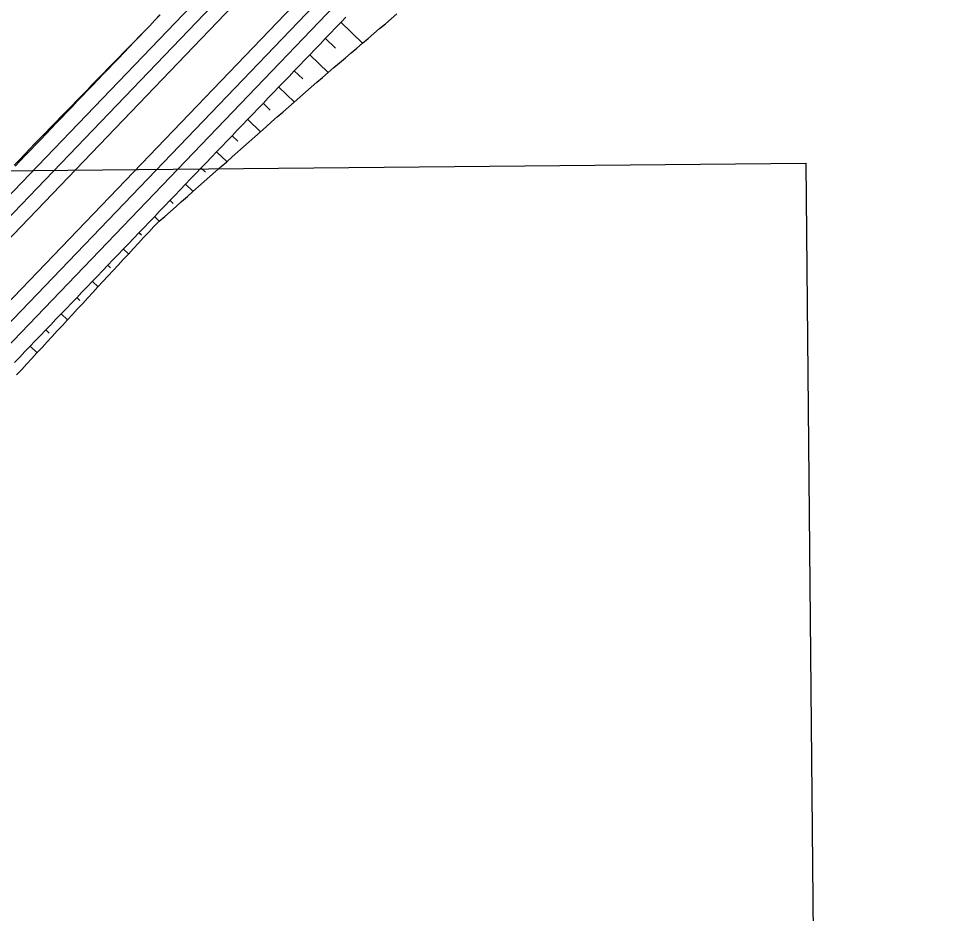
# Model space of a CAD drawing. Extents: x 6503541 to 6503743, y 5888004 to 5888145.
# Drawn here: x 6503697.598 to 6503699.106, y 5888103.934 to 5888105.369 of the extents above; entities that cross this region are included whole.
import ezdxf

# ---------------------------------------------------------------- set-up
doc = ezdxf.new("R2010")
doc.units = 0
doc.layers.add('12', color=7, linetype='Continuous')
doc.layers.add('tabela', color=7, linetype='Continuous')

msp = doc.modelspace()

# ---------------------------------------------------------------- linework, layer by layer
at = {"layer": '12'}
for p, q in [((6503696.5079, 5888103.9655), (6503699.0041, 5888106.5674)), ((6503695.2301, 5888102.5989), (6503699.0215, 5888106.5508)), ((6503695.2474, 5888102.5823), (6503699.0388, 5888106.5342)), ((6503695.2977, 5888102.5341), (6503699.089, 5888106.486)), ((6503695.315, 5888102.5175), (6503699.1063, 5888106.4694)), ((6503696.6274, 5888103.8508), (6503698.6205, 5888105.9283)), ((6503697.816, 5888105.3666), (6503697.8161, 5888105.3666)), ((6503698.1144, 5888105.3634), (6503698.1493, 5888105.33)), ((6503697.7993, 5888105.3494), (6503697.7995, 5888105.3492)), ((6503698.1056, 5888105.3219), (6503698.0895, 5888105.3374)), ((6503697.7744, 5888105.3234), (6503697.7742, 5888105.3236)), ((6503698.0646, 5888105.3114), (6503698.0942, 5888105.283)), ((6503697.7491, 5888105.2978), (6503697.7497, 5888105.2973)), ((6503698.0532, 5888105.2725), (6503698.0396, 5888105.2855)), ((6503697.7244, 5888105.2717), (6503697.724, 5888105.272)), ((6503697.6989, 5888105.2462), (6503697.6998, 5888105.2453)), ((6503698.0147, 5888105.2595), (6503698.0396, 5888105.2356)), ((6503698.0012, 5888105.2226), (6503697.9898, 5888105.2335)), ((6503697.6743, 5888105.2199), (6503697.6738, 5888105.2204)), ((6503697.9649, 5888105.2075), (6503697.9855, 5888105.1878)), ((6503697.6487, 5888105.1946), (6503697.65, 5888105.1933)), ((6503697.9492, 5888105.1727), (6503697.94, 5888105.1815)), ((6503697.6243, 5888105.1681), (6503697.6235, 5888105.1688)), ((6503697.5987, 5888105.1428), (6503697.6001, 5888105.1414)), ((6503697.915, 5888105.1556), (6503697.9313, 5888105.1399)), ((6503697.8972, 5888105.1228), (6503697.8901, 5888105.1296)), ((6503697.8652, 5888105.1036), (6503697.8772, 5888105.0921)), ((6503697.8452, 5888105.0729), (6503697.8403, 5888105.0776)), ((6503697.8153, 5888105.0517), (6503697.8229, 5888105.0444)), ((6503697.7943, 5888105.022), (6503697.7904, 5888105.0257)), ((6503697.7655, 5888104.9997), (6503697.7737, 5888104.9918)), ((6503697.7449, 5888104.9695), (6503697.7406, 5888104.9737)), ((6503697.7157, 5888104.9477), (6503697.7248, 5888104.9389)), ((6503697.6956, 5888104.9171), (6503697.6907, 5888104.9218)), ((6503697.6658, 5888104.8958), (6503697.6759, 5888104.8861)), ((6503697.6462, 5888104.8647), (6503697.6409, 5888104.8698)), ((6503697.616, 5888104.8438), (6503697.6271, 5888104.8332))]:
    msp.add_line(p, q, dxfattribs=at)
for points in [[(6503697.5909, 5888104.8177), (6503697.5992, 5888104.8264), (6503697.6075, 5888104.835), (6503697.6158, 5888104.8437), (6503697.6241, 5888104.8523), (6503697.6324, 5888104.861), (6503697.6407, 5888104.8697), (6503697.649, 5888104.8783), (6503697.6574, 5888104.887), (6503697.6657, 5888104.8956), (6503697.674, 5888104.9043), (6503697.6823, 5888104.9129), (6503697.6906, 5888104.9216), (6503697.6989, 5888104.9303), (6503697.7072, 5888104.9389), (6503697.7155, 5888104.9476), (6503697.7238, 5888104.9562), (6503697.7321, 5888104.9649), (6503697.7404, 5888104.9736), (6503697.7487, 5888104.9822), (6503697.757, 5888104.9909), (6503697.7653, 5888104.9995), (6503697.7737, 5888105.0082), (6503697.782, 5888105.0169), (6503697.7903, 5888105.0255), (6503697.7986, 5888105.0342), (6503697.8069, 5888105.0428), (6503697.8152, 5888105.0515), (6503697.8235, 5888105.0602), (6503697.8318, 5888105.0688), (6503697.8401, 5888105.0775), (6503697.8484, 5888105.0861), (6503697.8567, 5888105.0948), (6503697.865, 5888105.1035), (6503697.8733, 5888105.1121), (6503697.8817, 5888105.1208), (6503697.89, 5888105.1294), (6503697.8983, 5888105.1381), (6503697.9066, 5888105.1468), (6503697.9149, 5888105.1554), (6503697.9232, 5888105.1641), (6503697.9315, 5888105.1727), (6503697.9398, 5888105.1814), (6503697.9481, 5888105.1901), (6503697.9564, 5888105.1987), (6503697.9647, 5888105.2074), (6503697.973, 5888105.216), (6503697.9813, 5888105.2247), (6503697.9897, 5888105.2333), (6503697.998, 5888105.242), (6503698.0063, 5888105.2507), (6503698.0146, 5888105.2593), (6503698.0229, 5888105.268), (6503698.0312, 5888105.2766), (6503698.0395, 5888105.2853), (6503698.0478, 5888105.294), (6503698.0561, 5888105.3026), (6503698.0644, 5888105.3113), (6503698.0727, 5888105.3199), (6503698.081, 5888105.3286), (6503698.0893, 5888105.3373), (6503698.0976, 5888105.3459), (6503698.106, 5888105.3546), (6503698.1143, 5888105.3632), (6503698.1226, 5888105.3719)], [(6503697.5918, 5888105.1328), (6503697.6001, 5888105.1414), (6503697.6084, 5888105.1501), (6503697.6168, 5888105.1587), (6503697.6251, 5888105.1674), (6503697.6334, 5888105.176), (6503697.6417, 5888105.1847), (6503697.65, 5888105.1934), (6503697.6583, 5888105.202), (6503697.6666, 5888105.2107), (6503697.6749, 5888105.2193), (6503697.6832, 5888105.228), (6503697.6915, 5888105.2367), (6503697.6998, 5888105.2453), (6503697.7081, 5888105.254), (6503697.7164, 5888105.2626), (6503697.7247, 5888105.2713), (6503697.7331, 5888105.28), (6503697.7414, 5888105.2886), (6503697.7497, 5888105.2973), (6503697.758, 5888105.3059), (6503697.7663, 5888105.3146), (6503697.7746, 5888105.3233), (6503697.7829, 5888105.3319), (6503697.7912, 5888105.3406), (6503697.7995, 5888105.3492), (6503697.8078, 5888105.3579), (6503697.8161, 5888105.3666), (6503697.8244, 5888105.3752)], [(6503697.5941, 5888104.798), (6503697.6025, 5888104.8066), (6503697.6106, 5888104.8154), (6503697.6188, 5888104.8242), (6503697.6269, 5888104.833), (6503697.6351, 5888104.8418), (6503697.6432, 5888104.8507), (6503697.6514, 5888104.8595), (6503697.6595, 5888104.8683), (6503697.6677, 5888104.8771), (6503697.6758, 5888104.8859), (6503697.6839, 5888104.8947), (6503697.6921, 5888104.9035), (6503697.7002, 5888104.9123), (6503697.7084, 5888104.9212), (6503697.7165, 5888104.93), (6503697.7247, 5888104.9388), (6503697.7328, 5888104.9476), (6503697.741, 5888104.9564), (6503697.7491, 5888104.9652), (6503697.7573, 5888104.974), (6503697.7654, 5888104.9828), (6503697.7736, 5888104.9916), (6503697.7817, 5888105.0005), (6503697.7899, 5888105.0093), (6503697.798, 5888105.0181), (6503697.8062, 5888105.0269), (6503697.8143, 5888105.0357), (6503697.8227, 5888105.0443), (6503697.8319, 5888105.0521), (6503697.841, 5888105.06), (6503697.85, 5888105.068), (6503697.859, 5888105.076), (6503697.8681, 5888105.0839), (6503697.8771, 5888105.0919), (6503697.8861, 5888105.0999), (6503697.8951, 5888105.1079), (6503697.9041, 5888105.1158), (6503697.9131, 5888105.1238), (6503697.9222, 5888105.1318), (6503697.9312, 5888105.1398), (6503697.9402, 5888105.1478), (6503697.9492, 5888105.1557), (6503697.9582, 5888105.1637), (6503697.9673, 5888105.1717), (6503697.9763, 5888105.1797), (6503697.9853, 5888105.1876), (6503697.9943, 5888105.1956), (6503698.0033, 5888105.2036), (6503698.0123, 5888105.2116), (6503698.0214, 5888105.2195), (6503698.0304, 5888105.2275), (6503698.0394, 5888105.2355), (6503698.0484, 5888105.2435), (6503698.0574, 5888105.2515), (6503698.0665, 5888105.2594), (6503698.0757, 5888105.2672), (6503698.0849, 5888105.275), (6503698.0941, 5888105.2828), (6503698.1032, 5888105.2907), (6503698.1124, 5888105.2985), (6503698.1216, 5888105.3063), (6503698.1308, 5888105.3142), (6503698.1399, 5888105.322), (6503698.1491, 5888105.3298), (6503698.1583, 5888105.3376), (6503698.1675, 5888105.3455), (6503698.1766, 5888105.3533), (6503698.1858, 5888105.3611), (6503698.195, 5888105.369), (6503698.2041, 5888105.3768)], [(6503697.816, 5888105.3666), (6503697.8242, 5888105.3754)], [(6503697.5904, 5888105.1341), (6503697.5987, 5888105.1428), (6503697.6069, 5888105.1515), (6503697.6152, 5888105.1602), (6503697.6236, 5888105.1688), (6503697.6319, 5888105.1774), (6503697.6403, 5888105.186), (6503697.6487, 5888105.1946), (6503697.657, 5888105.2032), (6503697.6654, 5888105.2118), (6503697.6738, 5888105.2204), (6503697.6821, 5888105.229), (6503697.6905, 5888105.2376), (6503697.6989, 5888105.2462), (6503697.7072, 5888105.2548), (6503697.7156, 5888105.2634), (6503697.724, 5888105.272), (6503697.7324, 5888105.2806), (6503697.7407, 5888105.2892), (6503697.7491, 5888105.2978), (6503697.7575, 5888105.3064), (6503697.7658, 5888105.315), (6503697.7742, 5888105.3236), (6503697.7826, 5888105.3322), (6503697.7909, 5888105.3408), (6503697.7993, 5888105.3494), (6503697.8077, 5888105.358), (6503697.816, 5888105.3666)]]:
    msp.add_lwpolyline(points, dxfattribs=at)
at = {"layer": 'tabela'}
for p, q in [((6503691.6249, 5888105.0696), (6503698.8603, 5888105.1372)), ((6503691.6249, 5888105.0696), (6503698.8603, 5888105.1372)), ((6503698.8603, 5888105.1372), (6503698.9072, 5888100.1171)), ((6503698.8603, 5888105.1372), (6503698.9072, 5888100.1171))]:
    msp.add_line(p, q, dxfattribs=at)

doc.saveas('drawing.dxf')
